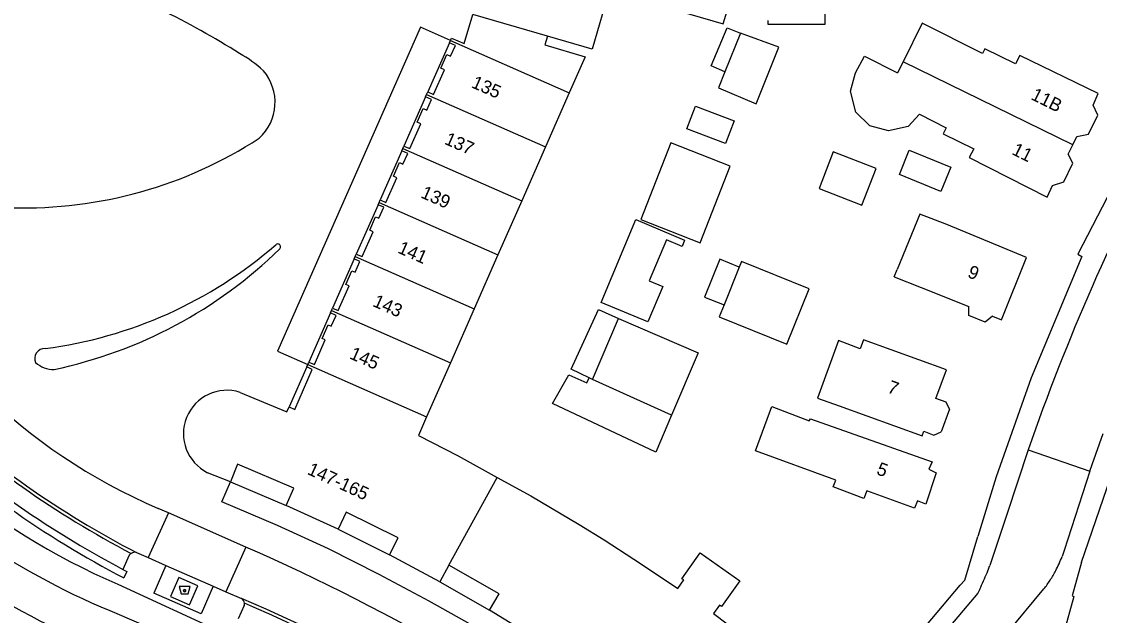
# Model space of a CAD drawing. Extents: x 194485 to 197793, y 468269 to 470822.
# Drawn here: x 195187.3 to 195285.9, y 469628.7 to 469683 of the extents above; entities that cross this region are included whole.
import ezdxf

# ---------------------------------------------------------------- set-up
doc = ezdxf.new("R2010")
doc.units = 0
for name, color, linetype in [('BGT begrenzing pand op maaiveld onder overbouw', 7, 'Continuous'), ('BGT grensvlak gebouwinstallatie plus 1', 7, 'Continuous'), ('BGT grensvlak overig bouwwerk uitbreiding populatie', 7, 'Continuous'), ('BGT grensvlak pand deel overbouw', 7, 'Continuous'), ('BGT grensvlak pand min 1', 7, 'Continuous'), ('BGT grensvlak pand op maaiveld', 7, 'Continuous'), ('BGT grensvlak pand op maaiveld LR', 7, 'Continuous'), ('BGT grensvlak vegetatieobject', 7, 'Continuous'), ('BGT grensvlak wegdeel', 7, 'Continuous'), ('BGT puntobject bak afval apart plaats', 7, 'Continuous'), ('BGT tekst huisnummerreeks', 7, 'Continuous')]:
    doc.layers.add(name, color=color, linetype=linetype)

msp = doc.modelspace()

# ---------------------------------------------------------------- linework, layer by layer
at = {"layer": 'BGT begrenzing pand op maaiveld onder overbouw'}
for p, q in [((195235.398, 469681.693), (195228.588, 469683.697)), ((195226.391, 469633.306), (195225.546, 469631.772))]:
    msp.add_line(p, q, dxfattribs=at)
for points in [[(195224.444, 469676.597), (195224.99, 469676.356), (195225.994, 469678.627), (195225.656, 469678.776), (195226.203, 469680.015), (195226.54, 469679.866), (195226.977, 469680.854), (195226.434, 469681.105)], [(195222.268, 469671.654), (195222.805, 469671.416), (195223.81, 469673.689), (195223.486, 469673.832), (195224.03, 469675.071), (195224.357, 469674.927), (195224.794, 469675.913), (195224.249, 469676.154)], [(195220.091, 469666.717), (195220.624, 469666.481), (195221.63, 469668.757), (195221.316, 469668.896), (195221.857, 469670.135), (195222.176, 469669.994), (195222.613, 469670.982), (195222.076, 469671.219)], [(195217.911, 469661.761), (195218.435, 469661.529), (195219.441, 469663.804), (195219.134, 469663.94), (195219.674, 469665.175), (195219.986, 469665.037), (195220.43, 469666.043), (195219.899, 469666.278)], [(195215.734, 469656.817), (195216.251, 469656.588), (195217.256, 469658.861), (195216.962, 469658.991), (195217.509, 469660.24), (195217.807, 469660.108), (195218.243, 469661.096), (195217.722, 469661.326)], [(195213.573, 469651.887), (195214.08, 469651.663), (195215.075, 469653.928), (195214.79, 469654.054), (195215.337, 469655.295), (195215.623, 469655.168), (195216.058, 469656.152), (195215.549, 469656.377)], [(195211.755, 469647.786), (195212.276, 469647.556), (195213.88, 469651.208), (195213.369, 469651.445)], [(195211.501, 469638.772), (195212.203, 469640.351), (195207.047, 469642.549), (195206.384, 469640.925)], [(195220.935, 469634.236), (195221.733, 469635.787), (195216.987, 469638.144), (195216.242, 469636.588)], [(195230.093, 469629.184), (195230.98, 469630.69), (195226.391, 469633.306)]]:
    msp.add_lwpolyline(points, dxfattribs=at)
at = {"layer": 'BGT grensvlak gebouwinstallatie plus 1'}
for p, q in [((195250.378, 469678.992), (195251.834, 469682.458)), ((195251.834, 469682.458), (195253.066, 469681.97)), ((195251.645, 469678.445), (195250.378, 469678.992)), ((195237.568, 469651.248), (195240.076, 469656.688)), ((195240.076, 469656.688), (195241.893, 469655.872)), ((195239.211, 469650.448), (195237.568, 469651.248)), ((195239.018, 469649.993), (195239.211, 469650.448)), ((195239.537, 469650.289), (195239.211, 469650.448)), ((195245.324, 469643.633), (195235.879, 469648.1)), ((195246.763, 469647.02), (195245.324, 469643.633))]:
    msp.add_line(p, q, dxfattribs=at)
for points in [[(195265.475, 469669.586), (195261.558, 469671.109), (195260.254, 469667.758), (195264.171, 469666.234), (195265.475, 469669.586)], [(195252.956, 469660.578), (195251.18, 469661.294), (195249.783, 469657.826), (195251.56, 469657.111)], [(195235.879, 469648.1), (195237.345, 469650.704), (195239.018, 469649.993)]]:
    msp.add_lwpolyline(points, dxfattribs=at)
at = {"layer": 'BGT grensvlak overig bouwwerk uitbreiding populatie'}
for p, q in [((195248.158, 469673.219), (195248.948, 469675.309)), ((195248.948, 469675.309), (195252.495, 469673.969)), ((195252.495, 469673.969), (195251.705, 469671.879)), ((195251.705, 469671.879), (195248.158, 469673.219)), ((195267.607, 469669.034), (195268.514, 469671.262)), ((195268.514, 469671.262), (195272.316, 469669.72)), ((195271.409, 469667.492), (195267.607, 469669.034)), ((195272.316, 469669.72), (195271.409, 469667.492))]:
    msp.add_line(p, q, dxfattribs=at)
at = {"layer": 'BGT grensvlak pand deel overbouw'}
for p, q in [((195226.434, 469681.105), (195224.444, 469676.597)), ((195224.249, 469676.154), (195222.268, 469671.654)), ((195222.076, 469671.219), (195220.091, 469666.717)), ((195219.899, 469666.278), (195217.911, 469661.761)), ((195217.722, 469661.326), (195215.734, 469656.817)), ((195215.549, 469656.377), (195213.573, 469651.887)), ((195213.369, 469651.445), (195211.755, 469647.786)), ((195206.384, 469640.925), (195211.501, 469638.772)), ((195216.242, 469636.588), (195220.935, 469634.236)), ((195225.546, 469631.772), (195230.093, 469629.184))]:
    msp.add_line(p, q, dxfattribs=at)
msp.add_lwpolyline([(195233.203, 469694.432), (195242.727, 469691.658), (195239.504, 469680.516), (195235.398, 469681.693)], dxfattribs=at)
at = {"layer": 'BGT grensvlak pand min 1'}
msp.add_lwpolyline([(195176.483, 469704.624), (195251.486, 469682.839), (195252.408, 469685.859), (195259.808, 469685.91), (195277.978, 469722.085), (195274.648, 469723.774), (195269.414, 469713.296), (195186.02, 469737.488), (195176.483, 469704.624)], dxfattribs=at)
at = {"layer": 'BGT grensvlak pand op maaiveld'}
for p, q in [((195253.066, 469681.97), (195251.645, 469678.445)), ((195226.434, 469681.105), (195226.529, 469681.32)), ((195267.957, 469679.371), (195267.447, 469678.338)), ((195251.645, 469678.445), (195251.056, 469676.983)), ((195224.249, 469676.154), (195224.347, 469676.376)), ((195224.347, 469676.376), (195224.444, 469676.597)), ((195237.402, 469676.514), (195235.225, 469671.572)), ((195269.448, 469674.554), (195271.891, 469673.315)), ((195222.076, 469671.219), (195222.172, 469671.437)), ((195222.172, 469671.437), (195222.268, 469671.654)), ((195235.225, 469671.572), (195233.049, 469666.63)), ((195219.899, 469666.278), (195219.995, 469666.498)), ((195219.995, 469666.498), (195220.091, 469666.717)), ((195233.049, 469666.63), (195230.873, 469661.688)), ((195269.491, 469665.412), (195267.41, 469660.361)), ((195271.944, 469664.47), (195269.491, 469665.412)), ((195217.722, 469661.326), (195217.817, 469661.544)), ((195217.817, 469661.544), (195217.911, 469661.761)), ((195230.873, 469661.688), (195228.696, 469656.746)), ((195252.956, 469660.578), (195251.56, 469657.111)), ((195267.133, 469659.698), (195267.41, 469660.361)), ((195267.133, 469659.698), (195269.6, 469658.709)), ((195269.6, 469658.709), (195273.978, 469656.954)), ((195215.549, 469656.377), (195215.642, 469656.597)), ((195215.642, 469656.597), (195215.734, 469656.817)), ((195228.696, 469656.746), (195226.52, 469651.804)), ((195251.56, 469657.111), (195251.125, 469656.032)), ((195273.961, 469656.15), (195273.978, 469656.954)), ((195275.457, 469655.55), (195273.961, 469656.15)), ((195239.537, 469650.289), (195241.893, 469655.872)), ((195276.127, 469656.093), (195275.457, 469655.55)), ((195213.369, 469651.445), (195213.471, 469651.666)), ((195213.471, 469651.666), (195213.573, 469651.887)), ((195226.52, 469651.804), (195224.343, 469646.862)), ((195246.763, 469647.02), (195239.537, 469650.289)), ((195272.184, 469647.562), (195271.421, 469645.498)), ((195206.384, 469640.925), (195204.306, 469641.762)), ((195216.242, 469636.588), (195211.501, 469638.772)), ((195225.546, 469631.772), (195220.935, 469634.236)), ((195234.571, 469626.461), (195230.093, 469629.184))]:
    msp.add_line(p, q, dxfattribs=at)
for points in [[(195255.612, 469685.597), (195255.613, 469685.787), (195260.781, 469685.77), (195260.771, 469682.762), (195255.603, 469682.779), (195255.604, 469683.124)], [(195226.529, 469681.32), (195226.624, 469681.535), (195227.788, 469681.021), (195228.588, 469683.697)], [(195275.221, 469680.123), (195269.706, 469682.909), (195267.957, 469679.371)], [(195251.056, 469676.983), (195254.517, 469675.527), (195256.566, 469680.704), (195253.066, 469681.97)], [(195235.398, 469681.693), (195235.165, 469680.907), (195238.856, 469679.816), (195237.402, 469676.514)], [(195269.448, 469674.554), (195268.422, 469673.45), (195266.611, 469673.046), (195264.893, 469673.504), (195263.613, 469674.743), (195263.122, 469676.657), (195263.593, 469678.354), (195264.408, 469679.868), (195267.447, 469678.338)], [(195283.49, 469671.775), (195283.857, 469672.531), (195284.901, 469672.741), (195285.761, 469674.466), (195285.347, 469675.396), (195285.81, 469676.449), (195278.636, 469679.948), (195278.226, 469679.161), (195275.424, 469680.538), (195275.221, 469680.123)], [(195271.891, 469673.315), (195271.621, 469672.763), (195274.434, 469671.387), (195273.985, 469670.601), (195281.12, 469666.988), (195281.622, 469668.054), (195282.653, 469668.379), (195283.488, 469670.091), (195283.061, 469670.894), (195283.49, 469671.775)], [(195249.383, 469662.798), (195252.134, 469669.813), (195246.703, 469671.942), (195243.953, 469664.927), (195249.383, 469662.798)], [(195240.313, 469657.348), (195243.486, 469664.918), (195247.958, 469663.044), (195247.715, 469662.465), (195246.295, 469663.06), (195244.722, 469659.308), (195245.951, 469658.793), (195244.593, 469655.554), (195240.313, 469657.348)], [(195276.127, 469656.093), (195276.967, 469655.756), (195279.235, 469661.441), (195271.944, 469664.47)], [(195251.125, 469656.032), (195257.322, 469653.535), (195259.356, 469658.584), (195253.159, 469661.081), (195252.956, 469660.578)], [(195241.893, 469655.872), (195249.183, 469652.716), (195246.763, 469647.02)], [(195264.015, 469653.101), (195262.039, 469653.869), (195260.103, 469648.569), (195262.107, 469647.877)], [(195270.939, 469648.554), (195271.91, 469651.181), (195264.313, 469653.918), (195264.015, 469653.101)], [(195207.28, 469649.11), (195211.557, 469647.338), (195211.755, 469647.786)], [(195272.184, 469647.562), (195271.878, 469648.208), (195270.939, 469648.554)], [(195254.434, 469643.76), (195255.943, 469647.809), (195259.367, 469646.506), (195259.482, 469646.696), (195270.593, 469642.744), (195270.297, 469642.071), (195270.969, 469641.75), (195270.039, 469638.893), (195269.265, 469639.19), (195268.982, 469638.518), (195264.631, 469640.106), (195264.348, 469639.408), (195261.533, 469640.466), (195261.79, 469641.088), (195254.434, 469643.76)], [(195262.107, 469647.877), (195269.679, 469645.139), (195269.831, 469645.552)], [(195224.343, 469646.862), (195223.59, 469645.153), (195227.232, 469643.304), (195230.816, 469641.333)], [(195269.831, 469645.552), (195270.769, 469645.206), (195271.421, 469645.498)], [(195230.816, 469641.333), (195233.873, 469639.652), (195238.311, 469637.015), (195240.588, 469635.62), (195243.306, 469633.853), (195246.585, 469631.671), (195247.331, 469631.156), (195247.875, 469631.944), (195247.712, 469632.059), (195249.383, 469634.43), (195253.008, 469631.873), (195251.32, 469629.515), (195251.148, 469629.636), (195250.585, 469628.866), (195251.842, 469627.947), (195254.217, 469626.172), (195259.5, 469622.009), (195262.468, 469619.557), (195258.309, 469614.621), (195256.498, 469612.592)]]:
    msp.add_lwpolyline(points, dxfattribs=at)
msp.add_arc((195206.066, 469645.326), 3.974, 72.21422, 243.71588, dxfattribs=at)
at = {"layer": 'BGT grensvlak pand op maaiveld LR'}
for p, q in [((195226.529, 469681.32), (195237.402, 469676.514)), ((195283.49, 469671.775), (195267.957, 469679.371)), ((195224.347, 469676.376), (195235.225, 469671.572)), ((195222.172, 469671.437), (195233.049, 469666.63)), ((195219.995, 469666.498), (195230.873, 469661.688)), ((195217.817, 469661.544), (195228.696, 469656.746)), ((195215.642, 469656.597), (195226.52, 469651.804)), ((195213.471, 469651.666), (195224.343, 469646.862)), ((195226.391, 469633.306), (195230.816, 469641.333))]:
    msp.add_line(p, q, dxfattribs=at)
at = {"layer": 'BGT grensvlak vegetatieobject'}
msp.add_line((195196.092, 469631.571), (195205.886, 469627.048), dxfattribs=at)
msp.add_arc((195219.594, 469687.161), 60.354, 210.8213, 247.08236, dxfattribs=at)
at = {"layer": 'BGT grensvlak wegdeel'}
for p, q in [((195279.389, 469643.849), (195285.046, 469641.89)), ((195200.721, 469638.074), (195199.768, 469638.494)), ((195200.721, 469638.074), (195198.862, 469633.99)), ((195207.813, 469634.954), (195200.721, 469638.074)), ((195197.794, 469634.457), (195198.862, 469633.99)), ((195207.813, 469634.954), (195205.984, 469630.875)), ((195197.138, 469634.205), (195196.554, 469632.914)), ((195198.862, 469633.99), (195200.488, 469633.279)), ((195200.488, 469633.279), (195199.379, 469630.743)), ((195200.488, 469633.279), (195204.823, 469631.383)), ((195203.714, 469628.847), (195199.379, 469630.743)), ((195204.823, 469631.383), (195203.714, 469628.847)), ((195204.823, 469631.383), (195205.984, 469630.875)), ((195205.984, 469630.875), (195207.39, 469630.261)), ((195277.442, 469627.057), (195280.831, 469631.124)), ((195207.648, 469629.602), (195207.112, 469628.377)), ((195195.355, 469629.147), (195200.377, 469626.999))]:
    msp.add_line(p, q, dxfattribs=at)
for points in [[(195311.62, 469713.76), (195309.829, 469709.179), (195307.332, 469704.761), (195301.95, 469695.083), (195292.415, 469678.13), (195283.951, 469661.746), (195284.306, 469661.553), (195279.655, 469650.444), (195276.469, 469641.373), (195274.781, 469635.928)], [(195226.529, 469681.32), (195223.781, 469682.535), (195210.709, 469652.886), (195213.471, 469651.666)], [(195285.046, 469641.89), (195285.255, 469642.523), (195286.263, 469645.36)], [(195284.285, 469633.566), (195286.942, 469641.281), (195287.138, 469641.878), (195288.126, 469644.657)], [(195279.389, 469643.849), (195277.452, 469637.94), (195275.886, 469633.272)], [(195285.046, 469641.89), (195282.696, 469634.636), (195282.491, 469634.08)], [(195243.571, 469620.395), (195242.438, 469618.759), (195237.831, 469621.95), (195233.505, 469624.768), (195229.079, 469627.46), (195224.58, 469630.021), (195220.015, 469632.46), (195215.375, 469634.785), (195210.695, 469636.941), (195205.608, 469639.082), (195206.384, 469640.925)], [(195254.535, 469609.352), (195266.824, 469623.914), (195268.486, 469625.876), (195273.176, 469631.473), (195273.595, 469631.943), (195274.781, 469635.928)], [(195284.285, 469633.566), (195283.409, 469630.498), (195283.573, 469630.436), (195282.624, 469627.03)], [(195196.554, 469632.914), (195196.92, 469632.727), (195196.65, 469632.13)], [(195203.411, 469631.407), (195201.671, 469632.17), (195200.908, 469630.43), (195202.648, 469629.667), (195203.411, 469631.407)], [(195274.962, 469631.112), (195274.801, 469630.753), (195265.937, 469620.281), (195257.339, 469610.012)]]:
    msp.add_lwpolyline(points, dxfattribs=at)
for centre, radius, start, end in [((195220.862, 469687.53), 53.38, 163.79791, 246.72358), ((195165.627, 469613.849), 78.245, 57.87514, 63.91302), ((195201.702, 469670.171), 11.379, 47.40131, 60.90603), ((195206.037, 469675.655), 4.439, 312.12352, 40.66038), ((195472.511, 469576.605), 204.495, 151.80989, 160.80222), ((195187.54, 469705.39), 39.395, 268.35083, 303.03122), ((195184.219, 469692.917), 40.141, 277.45371, 310.96295), ((195181.598, 469692.244), 41.94, 281.90733, 314.32056), ((195210.729, 469662.433), 0.26, 311.37298, 138.62702), ((195189.386, 469652.214), 0.902, 87.48788, 204.74004), ((195190.256, 469653.785), 2.579, 229.08918, 269.91056), ((195238.231, 469712.498), 88.195, 227.26219, 242.35042), ((195238.204, 469712.462), 87.851, 227.27238, 242.61389), ((195238.382, 469712.239), 90.328, 226.8549, 242.48302), ((195238.272, 469712.092), 89.496, 226.86917, 242.21545), ((195221.076, 469691.137), 67.115, 235.07631, 247.46536), ((195197.637, 469633.886), 0.592, 74.63593, 124.32655), ((195134.935, 469468.037), 182.133, 52.42933, 66.41342), ((195197.646, 469633.877), 0.604, 124.5531, 147.15709), ((195272.706, 469637.746), 10.449, 335.62722, 339.46093), ((195220.643, 469690.231), 69.636, 235.20688, 247.57769), ((195223.268, 469655.007), 56.95, 335.19213, 336.83295), ((195265.466, 469636.945), 11.049, 336.85179, 340.58119), ((195272.172, 469637.925), 11.009, 327.06492, 332.28228), ((195272.235, 469637.905), 10.944, 332.22637, 335.88904), ((195272.019, 469638.013), 11.186, 321.9824, 327.11513), ((195149.183, 469493.004), 149.089, 51.79216, 67.01953), ((195207.078, 469629.758), 0.592, 5.73293, 58.18499), ((195207.069, 469629.762), 0.6, 344.59645, 5.30309), ((195149.197, 469493.031), 148.758, 51.78997, 66.85543)]:
    msp.add_arc(centre, radius, start, end, dxfattribs=at)
at = {"layer": 'BGT puntobject bak afval apart plaats'}
msp.add_lwpolyline([(195202.52, 469630.688), (195202.695, 469631.363), (195201.695, 469631.363), (195201.87, 469630.688)], close=True, dxfattribs=at)
msp.add_circle((195202.195, 469630.963), 0.1, dxfattribs=at)
for start, end in [(0, 180), (180, 0)]:
    msp.add_arc((195202.195, 469630.963), 0.1, start, end, dxfattribs=at)

# ---------------------------------------------------------------- texts
at = {"layer": 'BGT tekst huisnummerreeks'}
for s, rotation, p in [('135', 336.2, (195228.362, 469677.046)), ('11B', 333.6, (195279.56, 469675.968)), ('137', 336.1, (195225.894, 469671.876)), ('11', 333.7, (195277.813, 469670.935)), ('139', 336.2, (195223.726, 469666.969)), ('141', 336.1, (195221.62, 469661.917)), ('9', 338.3, (195273.766, 469659.682)), ('143', 336.1, (195219.333, 469657.032)), ('145', 336.3, (195217.211, 469652.239)), ('7', 339.7, (195266.432, 469649.132)), ('147-165', 335.3, (195213.344, 469641.664)), ('5', 339.1, (195265.432, 469641.65))]:
    msp.add_text(s, height=1.2, rotation=rotation, dxfattribs=at).set_placement(p)

doc.saveas('drawing.dxf')
